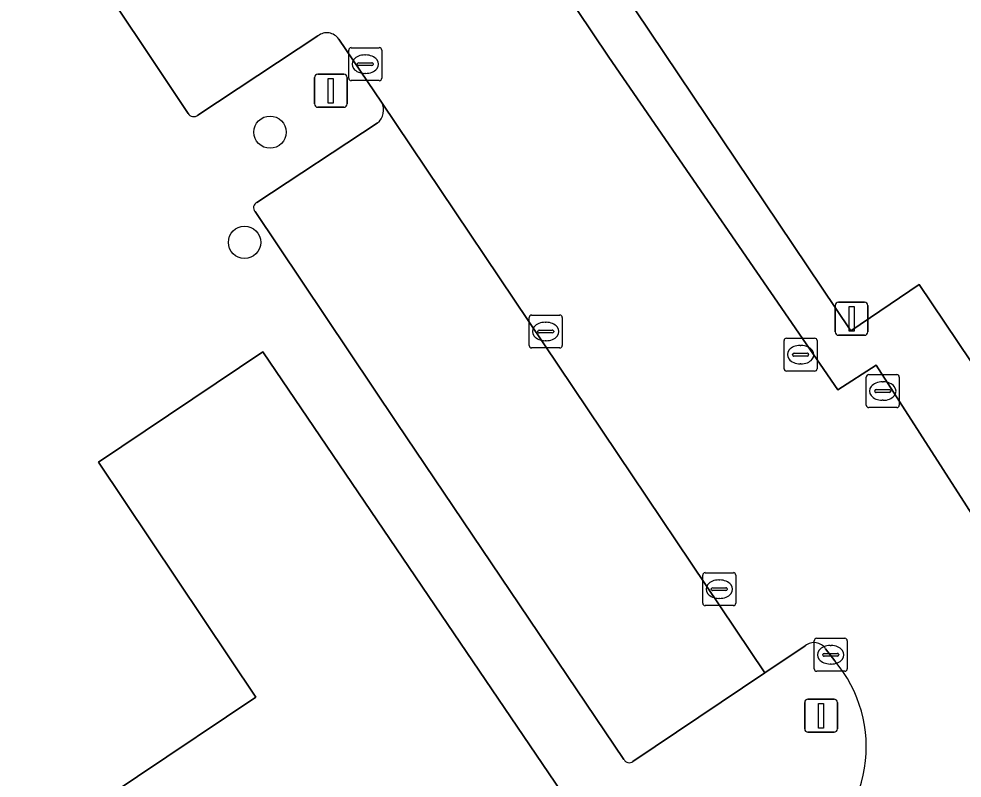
# Model space of a CAD drawing. Extents: x 158793 to 159888, y 384317 to 385256.
# Drawn here: x 159078.99 to 159107.57, y 384886.64 to 384909.66 of the extents above; entities that cross this region are included whole.
import ezdxf

# ---------------------------------------------------------------- set-up
doc = ezdxf.new("R2010")
doc.units = 0
for name, color, linetype in [('IMGEO_Boom', 7, 'Continuous'), ('IMGEO_Erf', 7, 'Continuous'), ('IMGEO_Kolk', 7, 'Continuous'), ('IMGEO_Lichtmast', 7, 'Continuous'), ('IMGEO_Pand', 7, 'Continuous'), ('IMGEO_Parkeervlak_open', 7, 'Continuous'), ('IMGEO_Rijbaan_lokaal_open', 7, 'Continuous'), ('IMGEO_Voetpad_open', 7, 'Continuous')]:
    doc.layers.add(name, color=color, linetype=linetype)

msp = doc.modelspace()

# ---------------------------------------------------------------- linework, layer by layer
at = {"layer": 'IMGEO_Boom'}
for centre in [(159086.599, 384906.222), (159085.826, 384902.883)]:
    msp.add_circle(centre, 0.489, dxfattribs=at)
at = {"layer": 'IMGEO_Erf'}
for points in [[(159076.292, 384933.589), (159084.288, 384921.691), (159088.084, 384924.2), (159104.197, 384900.201), (159106.267, 384901.604), (159122.968, 384876.772), (159122.184, 384876.186), (159129.189, 384865.748), (159145.236, 384841.838)], [(159084.116, 384906.793), (159080.797, 384911.781)], [(159088.048, 384909.141), (159084.412, 384906.735)], [(159089.977, 384907.132), (159088.685, 384909.042)], [(159086.203, 384904.088), (159089.847, 384906.498)], [(159097.325, 384887.202), (159090.434, 384897.42), (159086.146, 384903.814)], [(159081.397, 384896.215), (159086.379, 384899.567), (159096.015, 384885.352), (159092.086, 384882.722)], [(159090.205, 384883.241), (159089.003, 384882.427), (159089.054, 384882.35), (159085.496, 384879.941), (159083.023, 384878.267), (159078.992, 384884.282), (159086.17, 384889.092), (159081.397, 384896.215)], [(159102.817, 384890.656), (159101.592, 384889.833), (159097.592, 384887.145)], [(159103.711, 384890.196), (159103.435, 384890.565)]]:
    msp.add_lwpolyline(points, dxfattribs=at)
for centre, radius, start, end in [((159088.32, 384908.794), 0.441, 34.2256, 128.1063), ((159089.537, 384906.892), 0.501, 308.1841, 28.6405), ((159084.29, 384906.896), 0.202, 210.6454, 307.1818), ((159086.267, 384903.932), 0.169, 112.2604, 224.2364), ((159103.083, 384890.317), 0.431, 35.1627, 128.0841), ((159100.622, 384887.588), 4.043, 301.5637, 40.1723), ((159097.482, 384887.282), 0.176, 207.1458, 308.7526)]:
    msp.add_arc(centre, radius, start, end, dxfattribs=at)
at = {"layer": 'IMGEO_Kolk'}
for p, q in [((159088.983, 384907.858), (159088.983, 384908.71)), ((159089.058, 384908.784), (159089.91, 384908.784)), ((159089.984, 384908.71), (159089.984, 384907.858)), ((159089.285, 384908.327), (159089.683, 384908.327)), ((159089.471, 384908.564), (159089.496, 384908.564)), ((159089.242, 384908.278), (159089.242, 384908.29)), ((159089.68, 384908.241), (159089.282, 384908.241)), ((159089.726, 384908.29), (159089.726, 384908.278)), ((159089.91, 384907.784), (159089.058, 384907.784)), ((159089.494, 384908.004), (159089.469, 384908.004)), ((159094.452, 384899.754), (159094.452, 384900.606)), ((159094.527, 384900.68), (159095.379, 384900.68)), ((159095.453, 384900.606), (159095.453, 384899.754)), ((159094.94, 384900.46), (159094.965, 384900.46)), ((159094.711, 384900.174), (159094.711, 384900.186)), ((159095.149, 384900.137), (159094.751, 384900.137)), ((159094.754, 384900.223), (159095.152, 384900.223)), ((159095.195, 384900.186), (159095.195, 384900.174)), ((159094.963, 384899.9), (159094.938, 384899.9)), ((159102.175, 384899.052), (159102.175, 384899.904)), ((159102.25, 384899.978), (159103.102, 384899.978)), ((159102.663, 384899.758), (159102.688, 384899.758)), ((159103.176, 384899.904), (159103.176, 384899.052)), ((159095.379, 384899.68), (159094.527, 384899.68)), ((159102.434, 384899.472), (159102.434, 384899.484)), ((159102.477, 384899.521), (159102.875, 384899.521)), ((159102.918, 384899.484), (159102.918, 384899.472)), ((159102.872, 384899.435), (159102.474, 384899.435)), ((159102.686, 384899.198), (159102.661, 384899.198)), ((159103.102, 384898.978), (159102.25, 384898.978)), ((159104.666, 384897.948), (159104.666, 384898.8)), ((159104.741, 384898.874), (159105.593, 384898.874)), ((159105.154, 384898.654), (159105.179, 384898.654)), ((159105.667, 384898.8), (159105.667, 384897.948)), ((159104.925, 384898.368), (159104.925, 384898.38)), ((159105.363, 384898.331), (159104.965, 384898.331)), ((159104.968, 384898.417), (159105.366, 384898.417)), ((159105.409, 384898.38), (159105.409, 384898.368)), ((159105.177, 384898.094), (159105.152, 384898.094)), ((159105.593, 384897.874), (159104.741, 384897.874)), ((159099.712, 384891.943), (159099.712, 384892.795)), ((159099.787, 384892.869), (159100.639, 384892.869)), ((159100.2, 384892.649), (159100.225, 384892.649)), ((159100.713, 384892.795), (159100.713, 384891.943)), ((159099.971, 384892.363), (159099.971, 384892.375)), ((159100.409, 384892.326), (159100.011, 384892.326)), ((159100.014, 384892.412), (159100.412, 384892.412)), ((159100.455, 384892.375), (159100.455, 384892.363)), ((159100.223, 384892.089), (159100.198, 384892.089)), ((159100.639, 384891.869), (159099.787, 384891.869)), ((159103.164, 384890.88), (159104.016, 384890.88)), ((159103.089, 384889.954), (159103.089, 384890.806)), ((159103.577, 384890.66), (159103.602, 384890.66)), ((159104.09, 384890.806), (159104.09, 384889.954)), ((159103.348, 384890.374), (159103.348, 384890.386)), ((159103.786, 384890.337), (159103.388, 384890.337)), ((159103.391, 384890.423), (159103.789, 384890.423)), ((159103.832, 384890.386), (159103.832, 384890.374)), ((159103.6, 384890.1), (159103.575, 384890.1)), ((159104.016, 384889.88), (159103.164, 384889.88))]:
    msp.add_line(p, q, dxfattribs=at)
for points in [[(159088.983, 384907.858), (159088.983, 384908.71)], [(159089.058, 384908.784), (159089.91, 384908.784)], [(159089.984, 384908.71), (159089.984, 384907.858)], [(159089.91, 384907.784), (159089.058, 384907.784)], [(159094.452, 384899.754), (159094.452, 384900.606)], [(159094.527, 384900.68), (159095.379, 384900.68)], [(159095.453, 384900.606), (159095.453, 384899.754)], [(159102.175, 384899.052), (159102.175, 384899.904)], [(159102.25, 384899.978), (159103.102, 384899.978)], [(159103.176, 384899.904), (159103.176, 384899.052)], [(159095.379, 384899.68), (159094.527, 384899.68)], [(159103.102, 384898.978), (159102.25, 384898.978)], [(159104.666, 384897.948), (159104.666, 384898.8)], [(159104.741, 384898.874), (159105.593, 384898.874)], [(159105.667, 384898.8), (159105.667, 384897.948)], [(159105.593, 384897.874), (159104.741, 384897.874)], [(159099.712, 384891.943), (159099.712, 384892.795)], [(159099.787, 384892.869), (159100.639, 384892.869)], [(159100.713, 384892.795), (159100.713, 384891.943)], [(159100.639, 384891.869), (159099.787, 384891.869)], [(159103.164, 384890.88), (159104.016, 384890.88)], [(159103.089, 384889.954), (159103.089, 384890.806)], [(159104.09, 384890.806), (159104.09, 384889.954)], [(159104.016, 384889.88), (159103.164, 384889.88)]]:
    msp.add_lwpolyline(points, dxfattribs=at)
for centre, radius, start, end in [((159089.06, 384908.708), 0.0765, 91.552, 178.448), ((159089.06, 384908.708), 0.0765, 91.552, 178.448), ((159089.908, 384908.708), 0.0765, 1.552, 88.448), ((159089.908, 384908.708), 0.0765, 1.552, 88.448), ((159089.282, 384908.287), 0.0403, 85.8775, 175.7526), ((159089.687, 384908.289), 0.0386, 1.7309, 96.639), ((159089.279, 384908.277), 0.0366, 178.938, 274.7102), ((159089.683, 384908.284), 0.043, 264.8664, 352.4533), ((159089.06, 384907.86), 0.0765, 181.552, 268.448), ((159089.06, 384907.86), 0.0765, 181.552, 268.448), ((159089.908, 384907.86), 0.0765, 271.552, 358.448), ((159089.908, 384907.86), 0.0765, 271.552, 358.448), ((159094.529, 384900.604), 0.0765, 91.552, 178.448), ((159094.529, 384900.604), 0.0765, 91.552, 178.448), ((159095.377, 384900.604), 0.0765, 1.552, 88.448), ((159095.377, 384900.604), 0.0765, 1.552, 88.448), ((159094.751, 384900.183), 0.0403, 85.8775, 175.7526), ((159094.748, 384900.173), 0.0366, 178.938, 274.7102), ((159095.152, 384900.18), 0.043, 264.8664, 352.4533), ((159095.156, 384900.185), 0.0386, 1.7309, 96.639), ((159094.529, 384899.756), 0.0765, 181.552, 268.448), ((159094.529, 384899.756), 0.0765, 181.552, 268.448), ((159095.377, 384899.756), 0.0765, 271.552, 358.448), ((159095.377, 384899.756), 0.0765, 271.552, 358.448), ((159102.252, 384899.902), 0.0765, 91.552, 178.448), ((159102.252, 384899.902), 0.0765, 91.552, 178.448), ((159103.1, 384899.902), 0.0765, 1.552, 88.448), ((159103.1, 384899.902), 0.0765, 1.552, 88.448), ((159102.474, 384899.481), 0.0403, 85.8775, 175.7526), ((159102.471, 384899.471), 0.0366, 178.938, 274.7102), ((159102.875, 384899.478), 0.043, 264.8664, 352.4533), ((159102.879, 384899.483), 0.0386, 1.7309, 96.639), ((159102.252, 384899.054), 0.0765, 181.552, 268.448), ((159102.252, 384899.054), 0.0765, 181.552, 268.448), ((159103.1, 384899.054), 0.0765, 271.552, 358.448), ((159103.1, 384899.054), 0.0765, 271.552, 358.448), ((159104.743, 384898.798), 0.0765, 91.552, 178.448), ((159104.743, 384898.798), 0.0765, 91.552, 178.448), ((159105.591, 384898.798), 0.0765, 1.552, 88.448), ((159105.591, 384898.798), 0.0765, 1.552, 88.448), ((159104.965, 384898.377), 0.0403, 85.8775, 175.7526), ((159104.962, 384898.367), 0.0366, 178.938, 274.7102), ((159105.366, 384898.374), 0.043, 264.8664, 352.4533), ((159105.37, 384898.379), 0.0386, 1.7309, 96.639), ((159104.743, 384897.95), 0.0765, 181.552, 268.448), ((159104.743, 384897.95), 0.0765, 181.552, 268.448), ((159105.591, 384897.95), 0.0765, 271.552, 358.448), ((159105.591, 384897.95), 0.0765, 271.552, 358.448), ((159099.789, 384892.793), 0.0765, 91.552, 178.448), ((159099.789, 384892.793), 0.0765, 91.552, 178.448), ((159100.637, 384892.793), 0.0765, 1.552, 88.448), ((159100.637, 384892.793), 0.0765, 1.552, 88.448), ((159100.011, 384892.372), 0.0403, 85.8775, 175.7526), ((159100.008, 384892.362), 0.0366, 178.938, 274.7102), ((159100.412, 384892.369), 0.043, 264.8664, 352.4533), ((159100.416, 384892.374), 0.0386, 1.7309, 96.639), ((159099.789, 384891.945), 0.0765, 181.552, 268.448), ((159099.789, 384891.945), 0.0765, 181.552, 268.448), ((159100.637, 384891.945), 0.0765, 271.552, 358.448), ((159100.637, 384891.945), 0.0765, 271.552, 358.448), ((159103.166, 384890.804), 0.0765, 91.552, 178.448), ((159103.166, 384890.804), 0.0765, 91.552, 178.448), ((159104.014, 384890.804), 0.0765, 1.552, 88.448), ((159104.014, 384890.804), 0.0765, 1.552, 88.448), ((159103.388, 384890.383), 0.0403, 85.8775, 175.7526), ((159103.385, 384890.373), 0.0366, 178.938, 274.7102), ((159103.789, 384890.38), 0.043, 264.8664, 352.4533), ((159103.793, 384890.385), 0.0386, 1.7309, 96.639), ((159103.166, 384889.956), 0.0765, 181.552, 268.448), ((159103.166, 384889.956), 0.0765, 181.552, 268.448), ((159104.014, 384889.956), 0.0765, 271.552, 358.448), ((159104.014, 384889.956), 0.0765, 271.552, 358.448)]:
    msp.add_arc(centre, radius, start, end, dxfattribs=at)
for centre, major_axis, ratio, start_param, end_param in [((159089.47, 384908.284), (-0.387, 0.002), 0.722429, 4.712389, 7.853982), ((159089.495, 384908.284), (-0.39, 0.002), 0.717154, 1.570796, 4.712389), ((159094.939, 384900.18), (-0.387, 0.002), 0.722429, 4.712389, 7.853982), ((159094.964, 384900.18), (-0.39, 0.002), 0.717154, 1.570796, 4.712389), ((159102.662, 384899.478), (-0.387, 0.002), 0.722429, 4.712389, 7.853982), ((159102.687, 384899.478), (-0.39, 0.002), 0.717154, 1.570796, 4.712389), ((159105.153, 384898.374), (-0.387, 0.002), 0.722429, 4.712389, 7.853982), ((159105.178, 384898.374), (-0.39, 0.002), 0.717154, 1.570796, 4.712389), ((159100.199, 384892.369), (-0.387, 0.002), 0.722429, 4.712389, 7.853982), ((159100.224, 384892.369), (-0.39, 0.002), 0.717154, 1.570796, 4.712389), ((159103.576, 384890.38), (-0.387, 0.002), 0.722429, 4.712389, 7.853982), ((159103.601, 384890.38), (-0.39, 0.002), 0.717154, 1.570796, 4.712389)]:
    msp.add_ellipse(centre, major_axis=major_axis, ratio=ratio, start_param=start_param, end_param=end_param, dxfattribs=at)
at = {"layer": 'IMGEO_Lichtmast'}
for p, q in [((159087.944, 384907.077), (159087.944, 384907.877)), ((159087.944, 384907.877), (159087.944, 384907.077)), ((159088.044, 384907.977), (159088.834, 384907.977)), ((159088.834, 384907.977), (159088.044, 384907.977)), ((159088.934, 384907.877), (159088.934, 384907.077)), ((159088.934, 384907.077), (159088.934, 384907.877)), ((159088.834, 384906.977), (159088.044, 384906.977)), ((159088.044, 384906.977), (159088.834, 384906.977)), ((159103.725, 384900.165), (159103.725, 384900.965)), ((159103.725, 384900.965), (159103.725, 384900.165)), ((159103.825, 384901.065), (159104.615, 384901.065)), ((159104.615, 384901.065), (159103.825, 384901.065)), ((159104.715, 384900.965), (159104.715, 384900.165)), ((159104.715, 384900.165), (159104.715, 384900.965)), ((159104.615, 384900.065), (159103.825, 384900.065)), ((159103.825, 384900.065), (159104.615, 384900.065)), ((159102.8, 384888.132), (159102.8, 384888.932)), ((159102.8, 384888.932), (159102.8, 384888.132)), ((159102.9, 384889.032), (159103.69, 384889.032)), ((159103.69, 384889.032), (159102.9, 384889.032)), ((159103.79, 384888.932), (159103.79, 384888.132)), ((159103.79, 384888.132), (159103.79, 384888.932)), ((159103.69, 384888.032), (159102.9, 384888.032)), ((159102.9, 384888.032), (159103.69, 384888.032))]:
    msp.add_line(p, q, dxfattribs=at)
for points in [[(159088.364, 384907.852), (159088.514, 384907.852), (159088.514, 384907.102), (159088.364, 384907.102), (159088.364, 384907.852)], [(159104.145, 384900.94), (159104.295, 384900.94), (159104.295, 384900.19), (159104.145, 384900.19), (159104.145, 384900.94)], [(159103.22, 384888.907), (159103.37, 384888.907), (159103.37, 384888.157), (159103.22, 384888.157), (159103.22, 384888.907)]]:
    msp.add_lwpolyline(points, dxfattribs=at)
for centre, start, end in [((159088.044, 384907.877), 90, 180), ((159088.044, 384907.877), 90, 180), ((159088.834, 384907.877), 0, 90), ((159088.834, 384907.877), 360, 90), ((159088.044, 384907.077), 180, 270), ((159088.044, 384907.077), 180, 270), ((159088.834, 384907.077), 270, 0), ((159088.834, 384907.077), 270, 0), ((159103.825, 384900.965), 90, 180), ((159103.825, 384900.965), 90, 180), ((159104.615, 384900.965), 0, 90), ((159104.615, 384900.965), 360, 90), ((159103.825, 384900.165), 180, 270), ((159103.825, 384900.165), 180, 270), ((159104.615, 384900.165), 270, 0), ((159104.615, 384900.165), 270, 0), ((159102.9, 384888.932), 90, 180), ((159102.9, 384888.932), 90, 180), ((159103.69, 384888.932), 0, 90), ((159103.69, 384888.932), 360, 90), ((159102.9, 384888.132), 180, 270), ((159102.9, 384888.132), 180, 270), ((159103.69, 384888.132), 270, 0), ((159103.69, 384888.132), 270, 0)]:
    msp.add_arc(centre, 0.1, start, end, dxfattribs=at)
at = {"layer": 'IMGEO_Pand'}
for points in [[(159086.379, 384899.567), (159081.397, 384896.215), (159086.17, 384889.092), (159078.992, 384884.282), (159083.023, 384878.267), (159085.496, 384879.941), (159089.054, 384882.35), (159089.003, 384882.427), (159090.205, 384883.241)], [(159092.086, 384882.722), (159096.015, 384885.352), (159086.379, 384899.567)]]:
    msp.add_lwpolyline(points, dxfattribs=at)
at = {"layer": 'IMGEO_Parkeervlak_open'}
for points in [[(159097.592, 384887.145), (159101.592, 384889.833), (159089.977, 384907.132)], [(159089.847, 384906.498), (159086.203, 384904.088)], [(159086.146, 384903.814), (159090.434, 384897.42), (159097.325, 384887.202)]]:
    msp.add_lwpolyline(points, dxfattribs=at)
for centre, radius, start, end in [((159089.537, 384906.892), 0.501, 308.1841, 28.6405), ((159086.267, 384903.932), 0.169, 112.2604, 224.2364), ((159097.482, 384887.282), 0.176, 207.1458, 308.7526)]:
    msp.add_arc(centre, radius, start, end, dxfattribs=at)
at = {"layer": 'IMGEO_Rijbaan_lokaal_open'}
for points in [[(159148.203, 384834.797), (159118.86, 384878.459), (159111.767, 384888.566), (159104.966, 384899.16), (159103.806, 384898.409), (159096.869, 384908.495), (159087.727, 384922.129), (159083.943, 384919.604), (159075.859, 384931.636), (159073.188, 384929.845), (159064.372, 384942.983), (159064.012, 384943.519), (159063.774, 384943.363), (159060.822, 384941.424), (159063.201, 384937.96), (159070.121, 384927.644), (159074.586, 384920.972)], [(159080.797, 384911.781), (159084.116, 384906.793)], [(159084.412, 384906.735), (159088.048, 384909.141)], [(159088.685, 384909.042), (159089.977, 384907.132), (159101.592, 384889.833), (159102.817, 384890.656)], [(159103.435, 384890.565), (159103.711, 384890.196)]]:
    msp.add_lwpolyline(points, dxfattribs=at)
for centre, radius, start, end in [((159088.32, 384908.794), 0.441, 34.2256, 128.1063), ((159084.29, 384906.896), 0.202, 210.6454, 307.1818), ((159103.083, 384890.317), 0.431, 35.1627, 128.0841), ((159100.622, 384887.588), 4.043, 301.5637, 40.1723)]:
    msp.add_arc(centre, radius, start, end, dxfattribs=at)
at = {"layer": 'IMGEO_Voetpad_open'}
msp.add_lwpolyline([(159129.189, 384865.748), (159122.184, 384876.186), (159122.968, 384876.772), (159106.267, 384901.604), (159104.197, 384900.201), (159088.084, 384924.2), (159084.288, 384921.691), (159076.292, 384933.589), (159073.613, 384931.81), (159065.871, 384943.305), (159065.557, 384943.772), (159064.372, 384942.983), (159073.188, 384929.845), (159075.859, 384931.636), (159083.943, 384919.604), (159087.727, 384922.129), (159096.869, 384908.495), (159103.806, 384898.409), (159104.966, 384899.16), (159111.767, 384888.566), (159118.86, 384878.459), (159148.203, 384834.797)], dxfattribs=at)

doc.saveas('drawing.dxf')
